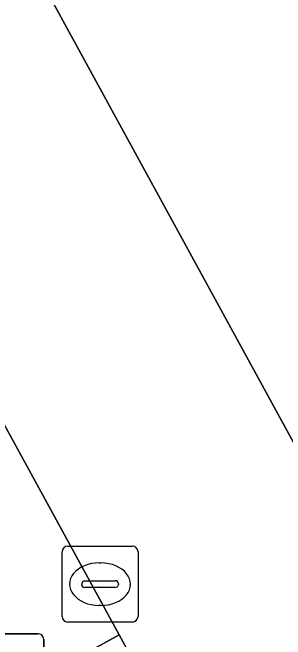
# Model space of a CAD drawing. Extents: x 161087 to 161926, y 382572 to 383873.
# Drawn here: x 161509.32 to 161512.92, y 383406.05 to 383414.31 of the extents above; entities that cross this region are included whole.
import ezdxf

# ---------------------------------------------------------------- set-up
doc = ezdxf.new("R2010")
doc.units = 0
for name, color, linetype in [('IMGEO_Berm_open', 7, 'Continuous'), ('IMGEO_Fietsenrek', 7, 'Continuous'), ('IMGEO_Groenvoorziening', 7, 'Continuous'), ('IMGEO_Kolk', 7, 'Continuous'), ('IMGEO_OVBaan_gesloten', 7, 'Continuous'), ('IMGEO_Rijbaan_lokaal_gesloten', 7, 'Continuous')]:
    doc.layers.add(name, color=color, linetype=linetype)

msp = doc.modelspace()

# ---------------------------------------------------------------- linework, layer by layer
at = {"layer": 'IMGEO_Berm_open'}
msp.add_lwpolyline([(161505.899, 383414.93), (161503.524, 383413.612), (161503.535, 383413.591), (161508.341, 383404.795), (161510.722, 383406.107)], close=True, dxfattribs=at)
at = {"layer": 'IMGEO_Fietsenrek'}
for p, q in [((161508.8049, 383406.1205), (161509.6458, 383406.1205)), ((161509.6458, 383406.1205), (161508.8049, 383406.1205)), ((161509.7295, 383406.0461), (161509.7295, 383405.2052)), ((161509.7295, 383405.2052), (161509.7295, 383406.0461))]:
    msp.add_line(p, q, dxfattribs=at)
msp.add_arc((161509.6516, 383406.0428), 0.0779, 2.4484, 94.28452, dxfattribs=at)
msp.add_arc((161509.6516, 383406.0428), 0.0779, 2.4484, 94.28452, dxfattribs=at)
at = {"layer": 'IMGEO_Groenvoorziening'}
msp.add_lwpolyline([(161510.722, 383406.107), (161508.341, 383404.795), (161518.533, 383386.141), (161520.689, 383387.341), (161520.576, 383387.544), (161520.8, 383387.668)], close=True, dxfattribs=at)
at = {"layer": 'IMGEO_Kolk'}
for p, q in [((161510.0459, 383407.2755), (161510.8981, 383407.2755)), ((161509.9715, 383406.3489), (161509.9715, 383407.2011)), ((161510.9725, 383407.2011), (161510.9725, 383406.3489)), ((161510.4595, 383407.0547), (161510.4845, 383407.0547)), ((161510.2299, 383406.7689), (161510.2299, 383406.7811)), ((161510.273, 383406.8183), (161510.6709, 383406.8183)), ((161510.714, 383406.7811), (161510.714, 383406.7689)), ((161510.6675, 383406.7317), (161510.2696, 383406.7317)), ((161510.4815, 383406.4953), (161510.4566, 383406.4953)), ((161510.8981, 383406.2745), (161510.0459, 383406.2745))]:
    msp.add_line(p, q, dxfattribs=at)
for points in [[(161510.0459, 383407.2755), (161510.8981, 383407.2755)], [(161509.9715, 383406.3489), (161509.9715, 383407.2011)], [(161510.9725, 383407.2011), (161510.9725, 383406.3489)], [(161510.8981, 383406.2745), (161510.0459, 383406.2745)]]:
    msp.add_lwpolyline(points, dxfattribs=at)
for centre, radius, start, end in [((161510.048, 383407.199), 0.0765, 91.55205, 178.44795), ((161510.048, 383407.199), 0.0765, 91.55205, 178.44795), ((161510.896, 383407.199), 0.0765, 1.55205, 88.44795), ((161510.896, 383407.199), 0.0765, 1.55205, 88.44795), ((161510.2701, 383406.7781), 0.0403, 85.87752, 175.75265), ((161510.2666, 383406.7682), 0.0366, 178.93798, 274.71019), ((161510.6714, 383406.7745), 0.043, 264.86636, 352.45326), ((161510.6754, 383406.7799), 0.0386, 1.73085, 96.63898), ((161510.048, 383406.351), 0.0765, 181.55205, 268.44795), ((161510.048, 383406.351), 0.0765, 181.55205, 268.44795), ((161510.896, 383406.351), 0.0765, 271.55205, 358.44795), ((161510.896, 383406.351), 0.0765, 271.55205, 358.44795)]:
    msp.add_arc(centre, radius, start, end, dxfattribs=at)
for centre, major_axis, ratio, start_param, end_param in [((161510.458, 383406.775), (-0.3872, 0.002), 0.722429, 4.712389, 7.853982), ((161510.483, 383406.775), (-0.3901, 0.002), 0.717154, 1.570796, 4.712389)]:
    msp.add_ellipse(centre, major_axis=major_axis, ratio=ratio, start_param=start_param, end_param=end_param, dxfattribs=at)
at = {"layer": 'IMGEO_OVBaan_gesloten'}
msp.add_lwpolyline([(161503.178, 383426.642), (161500.344, 383425.094), (161505.899, 383414.93), (161510.722, 383406.107), (161520.8, 383387.668), (161520.813, 383387.643), (161523.657, 383389.194)], close=True, dxfattribs=at)
at = {"layer": 'IMGEO_Rijbaan_lokaal_gesloten'}
msp.add_lwpolyline([(161513.893, 383413.351), (161505.835, 383428.094), (161503.178, 383426.642), (161523.657, 383389.194), (161526.306, 383390.639)], close=True, dxfattribs=at)

doc.saveas('drawing.dxf')
